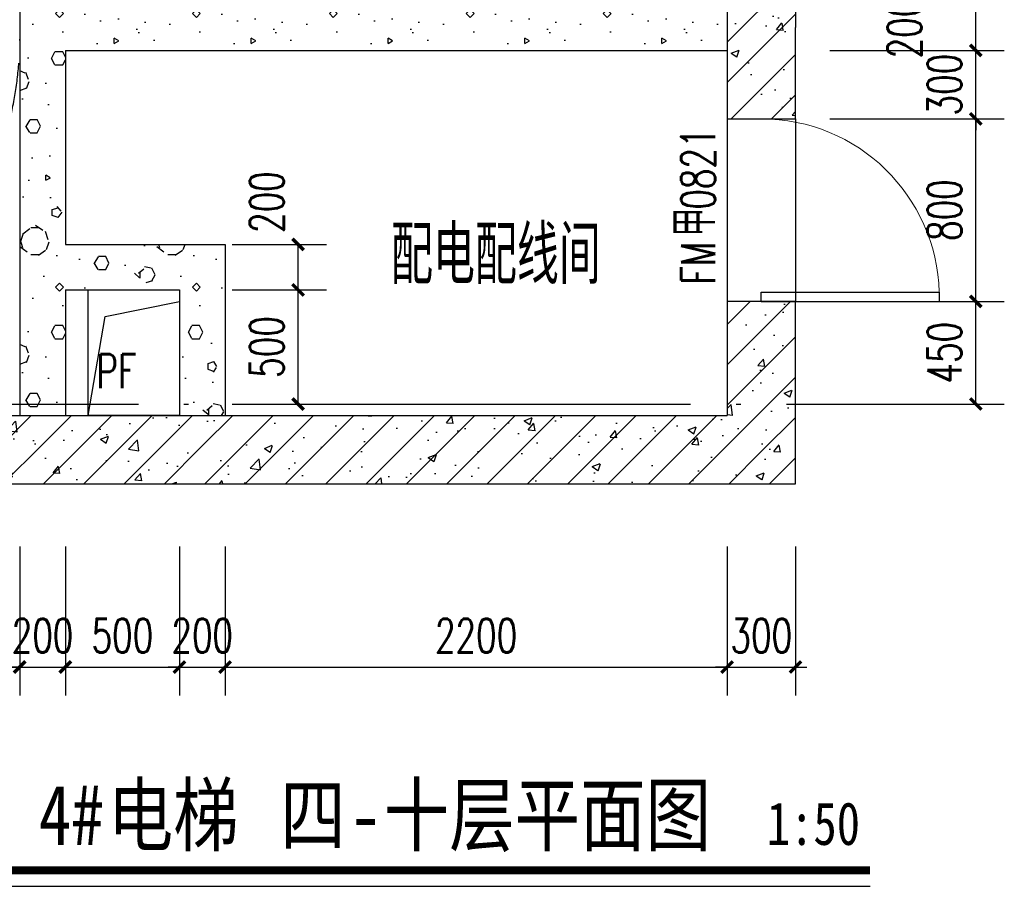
# Model space of a CAD drawing. Extents: x 797781 to 1255204, y 21234 to 1024248.
# Tile 783 of 1056: x 1171873 to 1176188, y 519144 to 522943. Entities that reach past the tile are written whole.
import ezdxf

# ---------------------------------------------------------------- set-up
doc = ezdxf.new("R2010")
doc.units = 0
doc.header["$LTSCALE"] = 1000
doc.header["$MEASUREMENT"] = 0
doc.linetypes.add('230303生产综合楼-平面图_t8$0$DASH', pattern=[0.35, 0.25, -0.1])
doc.linetypes.add('230303生产综合楼-平面图_t8$0$DOTE', pattern=[2.42, 2, -0.2, 0.02, -0.2])
for name, color, linetype in [('230303生产综合楼-平面图_t8$0$AXIS', 3, 'Continuous'), ('230303生产综合楼-平面图_t8$0$DIM_SYMB', 3, 'Continuous'), ('230303生产综合楼-平面图_t8$0$DOOR_FIRE_TEXT', 7, 'Continuous'), ('230303生产综合楼-平面图_t8$0$DOTE', 1, '230303生产综合楼-平面图_t8$0$DOTE'), ('230303生产综合楼-平面图_t8$0$H-楼板留洞', 6, 'Continuous'), ('230303生产综合楼-平面图_t8$0$PUB_DIM', 3, 'Continuous'), ('230303生产综合楼-平面图_t8$0$PUB_HATCH', 8, 'Continuous'), ('230303生产综合楼-平面图_t8$0$PUB_TEXT', 7, 'Continuous'), ('230303生产综合楼-平面图_t8$0$WALL', 40, 'Continuous'), ('230303生产综合楼-平面图_t8$0$板洞', 6, 'Continuous'), ('230303生产综合楼-平面图_t8$0$轮廓', 2, 'Continuous'), ('DOOR_FIRE', 4, 'Continuous'), ('PUB_TEXT', 7, 'Continuous')]:
    doc.layers.add(name, color=color, linetype=linetype)
doc.styles.add('230303生产综合楼-平面图_t8$0$-黑体', font='simhei.ttf', dxfattribs={"width": 0.8})
doc.styles.add('230303生产综合楼-平面图_t8$0$_TCH_DIM', font='SIMPLEX', dxfattribs={"bigfont": 'GBCBIG'})
doc.styles.add('230303生产综合楼-平面图_T8$0$_TCH_DIM_T3', font='SIMPLEX', dxfattribs={"width": 0.705882, "bigfont": 'GBCBIG'})
doc.styles.add('230303生产综合楼-平面图_t8$0$_TCH_WINDOW', font='SIMPLEX', dxfattribs={"height": 3.5, "bigfont": 'GBCBIG'})
doc.dimstyles.new('230303生产综合楼-平面图_T8$0$_TCH_ARCH&&50', dxfattribs={"dimtxt": 148.75, "dimasz": 50, "dimexe": 125, "dimexo": 150, "dimgap": 63.125, "dimtad": 1, "dimdec": 0, "dimzin": 0, "dimdsep": 46, "dimtxsty": '230303生产综合楼-平面图_T8$0$_TCH_DIM_T3', "dimblk": '230303生产综合楼-平面图_t8$0$_ArchTick', "dimcen": 0.09, "dimclrt": 7, "dimazin": 2, "dimtfac": 1, "dimtdec": 0, "dimtix": 1, "dimtmove": 2, "dimatfit": 3, "dimfxl": 1, "dimtolj": 1, "dimtzin": 0, "dimarcsym": 0})
pattern_1 = [(45, (0, 0), (-88.388348, 88.388348), []), (50, (0, 0), (358.63009, -31.37607), [37.5, -412.5]), (355, (0, 0), (-69.37567, 376.09607), [30, -330]), (100.4514, (29.9, -2.6), (289.25469, 344.71977), [31.8701, -350.57106]), (46.1842, (0, 100), (533.62052, -82.7595), [56.25, -618.75]), (96.6356, (44.47, 93.1), (467.33135, 487.05894), [47.80514, -525.8565]), (351.1842, (0, 100), (467.33097, 487.0593), [45, -495]), (21, (50, 75), (298.453526, -201.309445), [37.5, -412.5]), (326, (50, 75), (121.65767, 362.57502), [30, -330]), (71.4514, (74.87, 58.22), (420.11131, 161.26525), [31.8701, -350.57106]), (37.5, (0, 0), (6.079928, 166.446927), [0, -326, 0, -335, 0, -331.25]), (7.5, (0, 0), (131.534769, 197.205856), [0, -191, 0, -318.5, 0, -126.25]), (327.5, (-111.5, 0), (266.911218, -11.277436), [0, -125, 0, -390, 0, -517.5]), (317.5, (-161.5, 0), (291.593085, 50.05249), [0, -162.5, 0, -259, 0, -367.5])]
pattern_2 = [(0, (177, -183), (300, 600), [0, -600]), (0, (-174, -264), (300, 600), [0, -600]), (0, (21, -270), (300, 600), [0, -600]), (0, (234, -93), (300, 600), [0, -600]), (0, (-15, -300), (300, 600), [0, -600]), (0, (294, 285), (300, 600), [0, -600]), (0, (111, 237), (300, 600), [0, -600]), (0, (207, 162), (300, 600), [0, -600]), (0, (-282, 150), (300, 600), [0, -600]), (0, (12, 123), (300, 600), [0, -600]), (0, (-102, -30), (300, 600), [0, -600]), (0, (-96, -255), (300, 600), [0, -600]), (0, (129, -279), (300, 600), [0, -600]), (0, (294, -15), (300, 600), [0, -600]), (0, (-267, -108), (300, 600), [0, -600]), (0, (-216, -6), (300, 600), [0, -600]), (0, (18, -48), (300, 600), [0, -600]), (0, (-66, -135), (300, 600), [0, -600]), (0, (-114, 63), (300, 600), [0, -600]), (0, (-39, 288), (300, 600), [0, -600]), (0, (-243, -234), (300, 600), [0, -600]), (0, (87, 165), (300, 600), [0, -600]), (0, (-192, 174), (300, 600), [0, -600]), (0, (-240, 252), (300, 600), [0, -600]), (130.601294, (257.143, 97.143), (-1499.9999834, 1800.0000079), [26.34155, -11037.111]), (18.434949, (214.29, 108.57), (1499.9999945, 599.9999956), [27.10524, -3767.6279]), (90, (214.3, 82.86), (300, 600), [25.71428, -1174.28565]), (161.565051, (240, 74.29), (-1500.0000076, 599.999955), [27.10524, -3767.6279]), (53.130102, (240, 74.29), (300.000001, 600), [28.57143, -2971.4285]), (135, (262.86, -231.43), (-300.000036, 599.99996), [24.24366, -1672.8126]), (45, (228.57, -231.43), (299.999998, 599.999998), [24.24366, -1672.8126]), (135, (245.71, -248.57), (-300.000036, 599.99996), [24.24366, -1672.8126]), (45, (245.71, -248.57), (299.999998, 599.999998), [24.24366, -1672.8126]), (116.56505, (-25.7, 171.43), (-5e-05, 1199.99997), [31.94383, -638.8765]), (180, (-40, 200), (-300, 600), [34.28572, -565.71425]), (63.43495, (-88.57, 171.43), (3e-06, 1200), [31.94383, -638.8765]), (116.56505, (-74.3, 142.86), (-5e-05, 1199.99997), [31.94383, -638.8765]), (0, (-74.3, 142.86), (300, 600), [34.28572, -565.71425]), (63.43495, (-40, 142.86), (3e-06, 1200), [31.94383, -638.8765]), (107.102728, (200, -31.429), (-899.9999656, 3000.00000484), [38.86135, -16282.9025]), (143.972626, (188.57, 5.714), (-5699.9999277, 4199.9999952), [38.86135, -8122.02]), (180, (157.14, 28.6), (-300, 600), [37.14286, -562.8571]), (36.0273733, (88.57, 5.714), (5699.9999579, 4199.9999547), [38.86135, -8122.02]), (71.565051, (77.14, -28.57), (900.0000046, 2999.999995), [36.14032, -3758.5928]), (107.102728, (88.571, -65.714), (-899.9999656, 3000.00000484), [38.86135, -16282.9025]), (143.972626, (120, -88.57), (-5699.9999277, 4199.9999952), [38.86135, -8122.02]), (0, (120, -88.6), (300, 600), [37.14286, -562.8571]), (36.0273733, (157.143, -88.57), (5699.9999579, 4199.9999547), [38.86135, -8122.02]), (71.565051, (188.57, -65.71), (900.0000046, 2999.999995), [36.14032, -3758.5928]), (150.255118, (205.714, 248.57), (-900.000002, 599.9999926), [23.03502, -4814.3196]), (90, (185.7, 237.14), (300, 600), [22.85714, -1177.14275]), (29.744881, (185.714, 237.14), (900.0000005, 599.999997), [23.03502, -4814.3196]), (116.56505, (65.7, -177.14), (-5e-05, 1199.99997), [31.94383, -638.8765]), (168.690067, (51.43, -148.57), (-2700.000002, 599.999985), [29.13725, -6089.6855]), (41.185925, (0, -162.857), (7499.99995456, 6599.9999423), [30.37184, -12725.802]), (90, (0, -191.43), (300, 600), [28.57143, -1171.4285]), (138.814074, (22.857, -211.429), (-7499.9998667, 6600.00004204), [30.37184, -12725.802]), (16.6992442, (22.857, -211.429), (9899.9999255, 2999.9999686), [29.82945, -12498.5375]), (60.945396, (51.43, -202.857), (299.9999992, 599.9999947), [29.41609, -12325.3395]), (109.983106, (-185.714, 74.286), (-1500.00000565, 4199.9999889), [33.442, -14012.1975]), (155.556045, (-197.143, 105.714), (-3900.00001487, 1799.9999626), [34.52299, -14465.1315]), (24.4439547, (-260, 105.714), (3900.00000195, 1799.99999134), [34.52299, -14465.1315]), (70.0168934, (-271.429, 74.286), (1500.0000045, 4199.9999896), [33.442, -14012.1975]), (109.983106, (-260, 42.857), (-1500.00000565, 4199.9999889), [33.442, -14012.1975]), (160.016893, (-228.57, 31.43), (-1500.0000009, 599.9999727), [33.442, -6989.3775]), (19.9831065, (-228.57, 31.43), (1499.9999918, 599.999999), [33.442, -6989.3775]), (70.0168934, (-197.143, 42.857), (1500.0000045, 4199.9999896), [33.442, -14012.1975]), (122.005383, (37.14, 20), (-300.0000403, 599.9999694), [26.95423, -5633.434]), (18.434949, (-2.86, 34.29), (1499.9999945, 599.9999956), [27.10524, -3767.6279]), (90, (-2.86, 8.57), (300, 600), [25.71428, -1174.28565]), (161.565051, (22.86, 0), (-1500.0000076, 599.999955), [27.10524, -3767.6279]), (54.4623222, (22.857, 0), (2099.999997, 2999.9999955), [24.57807, -10298.2115]), (116.56505, (-137.14, -125.7), (-5e-05, 1199.99997), [31.94383, -638.8765]), (180, (-151.4, -97.14), (-300, 600), [31.42857, -568.5714]), (59.0362434, (-200, -125.714), (300.000001, 599.999997), [33.31973, -6963.822]), (120.963756, (-182.857, -154.286), (-300.000041, 599.9999724), [33.31973, -6963.822]), (0, (-182.86, -154.3), (300, 600), [31.42857, -568.5714]), (63.43495, (-151.43, -154.3), (3e-06, 1200), [31.94383, -638.8765])]

# ---------------------------------------------------------------- blocks, each defined once
blk = doc.blocks.new('230303生产综合楼-平面图_t8$0$_ArchTick')
at = {"color": 0, "linetype": 'ByBlock', "const_width": 0.3}
blk.add_lwpolyline([(-0.5, -0.5), (0.5, 0.5)], dxfattribs=at)
blk = doc.blocks.new('*D3336')
at = {"layer": '230303生产综合楼-平面图_t8$0$PUB_DIM', "color": 0, "lineweight": -2, "transparency": 16777216}
for p, q in [((1172803.7, 521957.7), (1173217.7, 521957.7)), ((1173092.7, 521757.7), (1173092.7, 521957.7)), ((1172803.7, 521757.7), (1173217.7, 521757.7))]:
    blk.add_line(p, q, dxfattribs=at)
at = {"layer": 'Defpoints', "color": 0, "transparency": 16777216}
for p in [(1172653.7, 521957.7), (1173092.7, 521957.7), (1172653.7, 521757.7)]:
    blk.add_point(p, dxfattribs=at)
at = {"layer": '230303生产综合楼-平面图_t8$0$PUB_DIM', "color": 0, "lineweight": -2, "transparency": 16777216, "xscale": 50, "yscale": 50, "zscale": 50}
for p, rotation in [((1173092.7, 521957.7), 90), ((1173092.7, 521757.7), 270)]:
    blk.add_blockref('230303生产综合楼-平面图_t8$0$_ArchTick', p, dxfattribs=dict(at, rotation=rotation))
at = {"layer": '230303生产综合楼-平面图_t8$0$PUB_DIM', "color": 7, "transparency": 16777216, "insert": (1172955.2, 522142.7), "char_height": 148.75, "attachment_point": 5, "rotation": 90, "style": '230303生产综合楼-平面图_T8$0$_TCH_DIM_T3'}
blk.add_mtext('\\A1;200', dxfattribs=at)
blk = doc.blocks.new('*D3337')
at = {"layer": '230303生产综合楼-平面图_t8$0$PUB_DIM', "color": 0, "lineweight": -2, "transparency": 16777216}
for p, q in [((1172803.7, 521757.7), (1173217.7, 521757.7)), ((1173092.7, 521257.7), (1173092.7, 521757.7)), ((1172803.7, 521257.7), (1173217.7, 521257.7))]:
    blk.add_line(p, q, dxfattribs=at)
at = {"layer": 'Defpoints', "color": 0, "transparency": 16777216}
for p in [(1172653.7, 521757.7), (1173092.7, 521757.7), (1172653.7, 521257.7)]:
    blk.add_point(p, dxfattribs=at)
at = {"layer": '230303生产综合楼-平面图_t8$0$PUB_DIM', "color": 0, "lineweight": -2, "transparency": 16777216, "xscale": 50, "yscale": 50, "zscale": 50}
for p, rotation in [((1173092.7, 521757.7), 90), ((1173092.7, 521257.7), 270)]:
    blk.add_blockref('230303生产综合楼-平面图_t8$0$_ArchTick', p, dxfattribs=dict(at, rotation=rotation))
at = {"layer": '230303生产综合楼-平面图_t8$0$PUB_DIM', "color": 7, "transparency": 16777216, "insert": (1172955.2, 521507.7), "char_height": 148.75, "attachment_point": 5, "rotation": 90, "style": '230303生产综合楼-平面图_T8$0$_TCH_DIM_T3'}
blk.add_mtext('\\A1;500', dxfattribs=at)
blk = doc.blocks.new('*D4279')
at = {"layer": '230303生产综合楼-平面图_t8$0$PUB_DIM', "color": 0, "lineweight": -2, "transparency": 16777216}
for p, q in [((1175422.6, 521707.7), (1176187.6, 521707.7)), ((1176062.6, 521257.7), (1176062.6, 521707.7)), ((1175422.6, 521257.7), (1176187.6, 521257.7))]:
    blk.add_line(p, q, dxfattribs=at)
at = {"layer": 'Defpoints', "color": 0, "transparency": 16777216}
for p in [(1175272.6, 521707.7), (1176062.6, 521707.7), (1175272.6, 521257.7)]:
    blk.add_point(p, dxfattribs=at)
at = {"layer": '230303生产综合楼-平面图_t8$0$PUB_DIM', "color": 0, "lineweight": -2, "transparency": 16777216, "xscale": 50, "yscale": 50, "zscale": 50}
for p, rotation in [((1176062.6, 521707.7), 90), ((1176062.6, 521257.7), 270)]:
    blk.add_blockref('230303生产综合楼-平面图_t8$0$_ArchTick', p, dxfattribs=dict(at, rotation=rotation))
at = {"layer": '230303生产综合楼-平面图_t8$0$PUB_DIM', "color": 7, "transparency": 16777216, "insert": (1175925.1, 521482.7), "char_height": 148.75, "attachment_point": 5, "rotation": 90, "style": '230303生产综合楼-平面图_T8$0$_TCH_DIM_T3'}
blk.add_mtext('\\A1;450', dxfattribs=at)
blk = doc.blocks.new('*D4280')
at = {"layer": '230303生产综合楼-平面图_t8$0$PUB_DIM', "color": 0, "lineweight": -2, "transparency": 16777216}
for p, q in [((1175422.6, 522507.7), (1176187.6, 522507.7)), ((1176062.6, 521707.7), (1176062.6, 522507.7)), ((1175422.6, 521707.7), (1176187.6, 521707.7))]:
    blk.add_line(p, q, dxfattribs=at)
at = {"layer": 'Defpoints', "color": 0, "transparency": 16777216}
for p in [(1175272.6, 522507.7), (1176062.6, 522507.7), (1175272.6, 521707.7)]:
    blk.add_point(p, dxfattribs=at)
at = {"layer": '230303生产综合楼-平面图_t8$0$PUB_DIM', "color": 0, "lineweight": -2, "transparency": 16777216, "xscale": 50, "yscale": 50, "zscale": 50}
for p, rotation in [((1176062.6, 522507.7), 90), ((1176062.6, 521707.7), 270)]:
    blk.add_blockref('230303生产综合楼-平面图_t8$0$_ArchTick', p, dxfattribs=dict(at, rotation=rotation))
at = {"layer": '230303生产综合楼-平面图_t8$0$PUB_DIM', "color": 7, "transparency": 16777216, "insert": (1175925.1, 522107.7), "char_height": 148.75, "attachment_point": 5, "rotation": 90, "style": '230303生产综合楼-平面图_T8$0$_TCH_DIM_T3'}
blk.add_mtext('\\A1;800', dxfattribs=at)
blk = doc.blocks.new('*D4281')
at = {"layer": '230303生产综合楼-平面图_t8$0$PUB_DIM', "color": 0, "lineweight": -2, "transparency": 16777216}
for p, q in [((1176062.6, 522807.7), (1176062.6, 522857.7)), ((1175422.6, 522807.7), (1176187.6, 522807.7)), ((1176062.6, 522507.7), (1176062.6, 522807.7)), ((1175422.6, 522507.7), (1176187.6, 522507.7)), ((1176062.6, 522507.7), (1176062.6, 522457.7))]:
    blk.add_line(p, q, dxfattribs=at)
at = {"layer": 'Defpoints', "color": 0, "transparency": 16777216}
for p in [(1175272.6, 522807.7), (1176062.6, 522807.7), (1175272.6, 522507.7)]:
    blk.add_point(p, dxfattribs=at)
at = {"layer": '230303生产综合楼-平面图_t8$0$PUB_DIM', "color": 0, "lineweight": -2, "transparency": 16777216, "xscale": 50, "yscale": 50, "zscale": 50}
for p, rotation in [((1176062.6, 522807.7), 270), ((1176062.6, 522507.7), 90)]:
    blk.add_blockref('230303生产综合楼-平面图_t8$0$_ArchTick', p, dxfattribs=dict(at, rotation=rotation))
at = {"layer": '230303生产综合楼-平面图_t8$0$PUB_DIM', "color": 7, "transparency": 16777216, "insert": (1175925.1, 522657.7), "char_height": 148.75, "attachment_point": 5, "rotation": 90, "style": '230303生产综合楼-平面图_T8$0$_TCH_DIM_T3'}
blk.add_mtext('\\A1;300', dxfattribs=at)
blk = doc.blocks.new('*D4282')
at = {"layer": '230303生产综合楼-平面图_t8$0$PUB_DIM', "color": 0, "lineweight": -2, "transparency": 16777216}
for p, q in [((1175422.6, 523007.7), (1176187.6, 523007.7)), ((1176062.6, 522807.7), (1176062.6, 523007.7)), ((1175422.6, 522807.7), (1176187.6, 522807.7))]:
    blk.add_line(p, q, dxfattribs=at)
at = {"layer": 'Defpoints', "color": 0, "transparency": 16777216}
for p in [(1175272.6, 523007.7), (1176062.6, 523007.7), (1175272.6, 522807.7)]:
    blk.add_point(p, dxfattribs=at)
at = {"layer": '230303生产综合楼-平面图_t8$0$PUB_DIM', "color": 0, "lineweight": -2, "transparency": 16777216, "xscale": 50, "yscale": 50, "zscale": 50}
for p, rotation in [((1176062.6, 523007.7), 90), ((1176062.6, 522807.7), 270)]:
    blk.add_blockref('230303生产综合楼-平面图_t8$0$_ArchTick', p, dxfattribs=dict(at, rotation=rotation))
at = {"layer": '230303生产综合楼-平面图_t8$0$PUB_DIM', "color": 7, "transparency": 16777216, "insert": (1175750.1, 522907.7), "char_height": 148.75, "attachment_point": 5, "rotation": 90, "style": '230303生产综合楼-平面图_T8$0$_TCH_DIM_T3'}
blk.add_mtext('\\A1;200', dxfattribs=at)
blk = doc.blocks.new('*D4299')
at = {"layer": '230303生产综合楼-平面图_t8$0$AXIS', "color": 0, "lineweight": -2, "transparency": 16777216}
for p, q in [((1168972.7, 520633.7), (1168972.7, 519979.8)), ((1171872.7, 520633.7), (1171872.7, 519979.8)), ((1168972.7, 520104.8), (1171872.7, 520104.8))]:
    blk.add_line(p, q, dxfattribs=at)
at = {"layer": 'Defpoints', "color": 0, "transparency": 16777216}
for p in [(1168972.7, 520783.7), (1171872.7, 520783.7), (1171872.7, 520104.8)]:
    blk.add_point(p, dxfattribs=at)
at = {"layer": '230303生产综合楼-平面图_t8$0$AXIS', "color": 0, "lineweight": -2, "transparency": 16777216, "xscale": 50, "yscale": 50, "zscale": 50, "rotation": 180}
blk.add_blockref('230303生产综合楼-平面图_t8$0$_ArchTick', (1168972.7, 520104.8), dxfattribs=at)
at = {"layer": '230303生产综合楼-平面图_t8$0$AXIS', "color": 0, "lineweight": -2, "transparency": 16777216, "xscale": 50, "yscale": 50, "zscale": 50}
blk.add_blockref('230303生产综合楼-平面图_t8$0$_ArchTick', (1171872.7, 520104.8), dxfattribs=at)
at = {"layer": '230303生产综合楼-平面图_t8$0$AXIS', "color": 7, "transparency": 16777216, "insert": (1170422.7, 520242.3), "char_height": 148.75, "attachment_point": 5, "style": '230303生产综合楼-平面图_T8$0$_TCH_DIM_T3'}
blk.add_mtext('\\A1;2900', dxfattribs=at)
blk = doc.blocks.new('*D4300')
at = {"layer": '230303生产综合楼-平面图_t8$0$AXIS', "color": 0, "lineweight": -2, "transparency": 16777216}
for p, q in [((1171872.7, 520633.7), (1171872.7, 519979.8)), ((1172072.7, 520633.7), (1172072.7, 519979.8)), ((1171872.7, 520104.8), (1171822.7, 520104.8)), ((1171872.7, 520104.8), (1172072.7, 520104.8)), ((1172072.7, 520104.8), (1172122.7, 520104.8))]:
    blk.add_line(p, q, dxfattribs=at)
at = {"layer": 'Defpoints', "color": 0, "transparency": 16777216}
for p in [(1171872.7, 520783.7), (1172072.7, 520783.7), (1172072.7, 520104.8)]:
    blk.add_point(p, dxfattribs=at)
at = {"layer": '230303生产综合楼-平面图_t8$0$AXIS', "color": 0, "lineweight": -2, "transparency": 16777216, "xscale": 50, "yscale": 50, "zscale": 50}
blk.add_blockref('230303生产综合楼-平面图_t8$0$_ArchTick', (1171872.7, 520104.8), dxfattribs=at)
at = {"layer": '230303生产综合楼-平面图_t8$0$AXIS', "color": 0, "lineweight": -2, "transparency": 16777216, "xscale": 50, "yscale": 50, "zscale": 50, "rotation": 180}
blk.add_blockref('230303生产综合楼-平面图_t8$0$_ArchTick', (1172072.7, 520104.8), dxfattribs=at)
at = {"layer": '230303生产综合楼-平面图_t8$0$AXIS', "color": 7, "transparency": 16777216, "insert": (1171972.7, 520242.3), "char_height": 148.75, "attachment_point": 5, "style": '230303生产综合楼-平面图_T8$0$_TCH_DIM_T3'}
blk.add_mtext('\\A1;200', dxfattribs=at)
blk = doc.blocks.new('*D4301')
at = {"layer": '230303生产综合楼-平面图_t8$0$AXIS', "color": 0, "lineweight": -2, "transparency": 16777216}
for p, q in [((1172072.7, 520633.7), (1172072.7, 519979.8)), ((1172572.7, 520633.7), (1172572.7, 519979.8)), ((1172072.7, 520104.8), (1172572.7, 520104.8))]:
    blk.add_line(p, q, dxfattribs=at)
at = {"layer": 'Defpoints', "color": 0, "transparency": 16777216}
for p in [(1172072.7, 520783.7), (1172572.7, 520783.7), (1172572.7, 520104.8)]:
    blk.add_point(p, dxfattribs=at)
at = {"layer": '230303生产综合楼-平面图_t8$0$AXIS', "color": 0, "lineweight": -2, "transparency": 16777216, "xscale": 50, "yscale": 50, "zscale": 50, "rotation": 180}
blk.add_blockref('230303生产综合楼-平面图_t8$0$_ArchTick', (1172072.7, 520104.8), dxfattribs=at)
at = {"layer": '230303生产综合楼-平面图_t8$0$AXIS', "color": 0, "lineweight": -2, "transparency": 16777216, "xscale": 50, "yscale": 50, "zscale": 50}
blk.add_blockref('230303生产综合楼-平面图_t8$0$_ArchTick', (1172572.7, 520104.8), dxfattribs=at)
at = {"layer": '230303生产综合楼-平面图_t8$0$AXIS', "color": 7, "transparency": 16777216, "insert": (1172322.7, 520242.3), "char_height": 148.75, "attachment_point": 5, "style": '230303生产综合楼-平面图_T8$0$_TCH_DIM_T3'}
blk.add_mtext('\\A1;500', dxfattribs=at)
blk = doc.blocks.new('*D4302')
at = {"layer": '230303生产综合楼-平面图_t8$0$AXIS', "color": 0, "lineweight": -2, "transparency": 16777216}
for p, q in [((1172572.7, 520633.7), (1172572.7, 519979.8)), ((1172772.7, 520633.7), (1172772.7, 519979.8)), ((1172572.7, 520104.8), (1172522.7, 520104.8)), ((1172572.7, 520104.8), (1172772.7, 520104.8)), ((1172772.7, 520104.8), (1172822.7, 520104.8))]:
    blk.add_line(p, q, dxfattribs=at)
at = {"layer": 'Defpoints', "color": 0, "transparency": 16777216}
for p in [(1172572.7, 520783.7), (1172772.7, 520783.7), (1172772.7, 520104.8)]:
    blk.add_point(p, dxfattribs=at)
at = {"layer": '230303生产综合楼-平面图_t8$0$AXIS', "color": 0, "lineweight": -2, "transparency": 16777216, "xscale": 50, "yscale": 50, "zscale": 50}
blk.add_blockref('230303生产综合楼-平面图_t8$0$_ArchTick', (1172572.7, 520104.8), dxfattribs=at)
at = {"layer": '230303生产综合楼-平面图_t8$0$AXIS', "color": 0, "lineweight": -2, "transparency": 16777216, "xscale": 50, "yscale": 50, "zscale": 50, "rotation": 180}
blk.add_blockref('230303生产综合楼-平面图_t8$0$_ArchTick', (1172772.7, 520104.8), dxfattribs=at)
at = {"layer": '230303生产综合楼-平面图_t8$0$AXIS', "color": 7, "transparency": 16777216, "insert": (1172672.7, 520242.3), "char_height": 148.75, "attachment_point": 5, "style": '230303生产综合楼-平面图_T8$0$_TCH_DIM_T3'}
blk.add_mtext('\\A1;200', dxfattribs=at)
blk = doc.blocks.new('*D4303')
at = {"layer": '230303生产综合楼-平面图_t8$0$AXIS', "color": 0, "lineweight": -2, "transparency": 16777216}
for p, q in [((1172772.7, 520633.7), (1172772.7, 519979.8)), ((1174972.6, 520633.7), (1174972.6, 519979.8)), ((1172772.7, 520104.8), (1174972.6, 520104.8))]:
    blk.add_line(p, q, dxfattribs=at)
at = {"layer": 'Defpoints', "color": 0, "transparency": 16777216}
for p in [(1172772.7, 520783.7), (1174972.6, 520783.7), (1174972.6, 520104.8)]:
    blk.add_point(p, dxfattribs=at)
at = {"layer": '230303生产综合楼-平面图_t8$0$AXIS', "color": 0, "lineweight": -2, "transparency": 16777216, "xscale": 50, "yscale": 50, "zscale": 50, "rotation": 180}
blk.add_blockref('230303生产综合楼-平面图_t8$0$_ArchTick', (1172772.7, 520104.8), dxfattribs=at)
at = {"layer": '230303生产综合楼-平面图_t8$0$AXIS', "color": 0, "lineweight": -2, "transparency": 16777216, "xscale": 50, "yscale": 50, "zscale": 50}
blk.add_blockref('230303生产综合楼-平面图_t8$0$_ArchTick', (1174972.6, 520104.8), dxfattribs=at)
at = {"layer": '230303生产综合楼-平面图_t8$0$AXIS', "color": 7, "transparency": 16777216, "insert": (1173872.7, 520242.3), "char_height": 148.75, "attachment_point": 5, "style": '230303生产综合楼-平面图_T8$0$_TCH_DIM_T3'}
blk.add_mtext('\\A1;2200', dxfattribs=at)
blk = doc.blocks.new('*D4304')
at = {"layer": '230303生产综合楼-平面图_t8$0$AXIS', "color": 0, "lineweight": -2, "transparency": 16777216}
for p, q in [((1174972.6, 520633.7), (1174972.6, 519979.8)), ((1175272.7, 520633.7), (1175272.7, 519979.8)), ((1174972.6, 520104.8), (1174922.6, 520104.8)), ((1174972.6, 520104.8), (1175272.7, 520104.8)), ((1175272.7, 520104.8), (1175322.7, 520104.8))]:
    blk.add_line(p, q, dxfattribs=at)
at = {"layer": 'Defpoints', "color": 0, "transparency": 16777216}
for p in [(1174972.6, 520783.7), (1175272.7, 520783.7), (1175272.7, 520104.8)]:
    blk.add_point(p, dxfattribs=at)
at = {"layer": '230303生产综合楼-平面图_t8$0$AXIS', "color": 0, "lineweight": -2, "transparency": 16777216, "xscale": 50, "yscale": 50, "zscale": 50}
blk.add_blockref('230303生产综合楼-平面图_t8$0$_ArchTick', (1174972.6, 520104.8), dxfattribs=at)
at = {"layer": '230303生产综合楼-平面图_t8$0$AXIS', "color": 0, "lineweight": -2, "transparency": 16777216, "xscale": 50, "yscale": 50, "zscale": 50, "rotation": 180}
blk.add_blockref('230303生产综合楼-平面图_t8$0$_ArchTick', (1175272.7, 520104.8), dxfattribs=at)
at = {"layer": '230303生产综合楼-平面图_t8$0$AXIS', "color": 7, "transparency": 16777216, "insert": (1175122.7, 520242.3), "char_height": 148.75, "attachment_point": 5, "style": '230303生产综合楼-平面图_T8$0$_TCH_DIM_T3'}
blk.add_mtext('\\A1;300', dxfattribs=at)
blk = doc.blocks.new('$DorLib2D$00000001')
for p, q in [((0.45, 0.975), (0.5, 0.975)), ((0.45, 0), (0.45, 0.975)), ((0.5, 0), (0.5, 0.975)), ((0.5, 0), (0.45, 0))]:
    blk.add_line(p, q)
at = {"lineweight": 13}
blk.add_arc((0.475, 0), 0.975, 91.4693, 180, dxfattribs=at)

msp = doc.modelspace()

# ---------------------------------------------------------------- hatches: boundary and pattern name
at = {"layer": '230303生产综合楼-平面图_t8$0$PUB_HATCH'}
h = msp.add_hatch(dxfattribs=at)
h.set_pattern_fill('加气混凝土', color=256, scale=50, style=0)
h.set_pattern_definition(pattern_2)
h.paths.add_polyline_path([(1172006, 525607.7), (1171872.7, 525607.7), (1171872.7, 522907.7), (1172006, 522907.7), (1172072.7, 523007.7), (1172072.7, 525507.7)])
h = msp.add_hatch(dxfattribs=at)
h.set_pattern_fill('钢筋混凝土', color=256, scale=50, style=0)
h.set_pattern_definition(pattern_1)
h.paths.add_polyline_path([(1175272.6, 525607.7), (1174972.6, 525607.7), (1174972.6, 522907.7), (1175272.6, 522907.7)])
h = msp.add_hatch(dxfattribs=at)
h.set_pattern_fill('加气混凝土', color=256, scale=50, style=0)
h.set_pattern_definition(pattern_2)
h.paths.add_polyline_path([(1172006, 522907.7), (1172072.7, 522807.7), (1174972.6, 522807.7), (1174972.6, 523007.7), (1172072.7, 523007.7)])
h = msp.add_hatch(dxfattribs=at)
h.set_pattern_fill('加气混凝土', color=256, scale=50, style=0)
h.set_pattern_definition(pattern_2)
h.paths.add_polyline_path([(1172006, 522907.7), (1171872.7, 522907.7), (1171872.7, 521857.7), (1172006, 521857.7), (1172072.7, 521957.7), (1172072.7, 522807.7)])
h = msp.add_hatch(dxfattribs=at)
h.set_pattern_fill('钢筋混凝土', color=256, scale=50, style=0)
h.set_pattern_definition(pattern_1)
h.paths.add_polyline_path([(1174972.6, 522907.7), (1174972.6, 522507.7), (1175272.6, 522507.7), (1175272.6, 522907.7)])
h = msp.add_hatch(dxfattribs=at)
h.set_pattern_fill('加气混凝土', color=256, scale=50, style=0)
h.set_pattern_definition(pattern_2)
h.paths.add_polyline_path([(1172006, 521857.7), (1172072.7, 521757.7), (1172572.7, 521757.7), (1172772.7, 521957.7), (1172072.7, 521957.7)])
h = msp.add_hatch(dxfattribs=at)
h.set_pattern_fill('加气混凝土', color=256, scale=50, style=0)
h.set_pattern_definition(pattern_2)
h.paths.add_polyline_path([(1172772.7, 521957.7), (1172572.7, 521757.7), (1172572.7, 521207.7), (1172772.7, 521207.7)])
h = msp.add_hatch(dxfattribs=at)
h.set_pattern_fill('加气混凝土', color=256, scale=50, style=0)
h.set_pattern_definition(pattern_2)
h.paths.add_polyline_path([(1172006, 521857.7), (1171872.7, 521857.7), (1171872.7, 521207.7), (1172072.7, 521207.7), (1172072.7, 521757.7)])
h = msp.add_hatch(dxfattribs=at)
h.set_pattern_fill('钢筋混凝土', color=256, scale=50, style=0)
h.set_pattern_definition(pattern_1)
h.paths.add_polyline_path([(1175272.6, 520907.7), (1175272.6, 521707.7), (1174972.6, 521707.7), (1174972.6, 521207.7)])
h = msp.add_hatch(dxfattribs=at)
h.set_pattern_fill('钢筋混凝土', color=256, scale=50, style=0)
h.set_pattern_definition(pattern_1)
h.paths.add_polyline_path([(1169322.7, 521207.7), (1169322.7, 520907.7), (1171972.7, 520907.7), (1171972.7, 521207.7)])
h = msp.add_hatch(dxfattribs=at)
h.set_pattern_fill('钢筋混凝土', color=256, scale=50, style=0)
h.set_pattern_definition(pattern_1)
h.paths.add_polyline_path([(1171972.7, 521207.7), (1171972.7, 520907.7), (1172672.7, 520907.7), (1172672.7, 521207.7)])
h = msp.add_hatch(dxfattribs=at)
h.set_pattern_fill('钢筋混凝土', color=256, scale=50, style=0)
h.set_pattern_definition(pattern_1)
h.paths.add_polyline_path([(1172672.7, 521207.7), (1172672.7, 520907.7), (1175272.6, 520907.7), (1174972.6, 521207.7)])

# ---------------------------------------------------------------- linework, layer by layer
at = {"layer": '230303生产综合楼-平面图_t8$0$DIM_SYMB', "const_width": 35}
msp.add_lwpolyline([(1170746.1, 519213.5), (1175599.2, 519213.5)], dxfattribs=at)
at = {"layer": '230303生产综合楼-平面图_t8$0$DIM_SYMB'}
msp.add_lwpolyline([(1170746.1, 519143.5), (1175599.2, 519143.5)], dxfattribs=at)
at = {"layer": '230303生产综合楼-平面图_t8$0$DOTE'}
msp.add_line((1167972.7, 521257.7), (1176054.1, 521257.7), dxfattribs=at)
at = {"layer": '230303生产综合楼-平面图_t8$0$H-楼板留洞'}
msp.add_lwpolyline([(1172172.7, 521757.7), (1172572.7, 521757.7), (1172572.7, 521207.7), (1172172.7, 521207.7)], close=True, dxfattribs=at)
at = {"layer": '230303生产综合楼-平面图_t8$0$WALL'}
for p, q in [((1171872.7, 525607.7), (1171872.7, 522907.7)), ((1174972.6, 525607.7), (1174972.6, 522907.7)), ((1175272.6, 525607.7), (1175272.6, 522907.7)), ((1171872.7, 522907.7), (1171872.7, 521857.7)), ((1174972.6, 522907.7), (1174972.6, 522507.7)), ((1175272.6, 522507.7), (1175272.6, 522907.7)), ((1172072.7, 522807.7), (1172072.7, 521957.7)), ((1172072.7, 522807.7), (1174972.6, 522807.7)), ((1174972.6, 522507.7), (1175272.6, 522507.7)), ((1172072.7, 521957.7), (1172772.7, 521957.7)), ((1172772.7, 521957.7), (1172772.7, 521207.7)), ((1171872.7, 521857.7), (1171872.7, 521207.7)), ((1172072.7, 521757.7), (1172072.7, 521207.7)), ((1172072.7, 521757.7), (1172572.7, 521757.7)), ((1172572.7, 521757.7), (1172572.7, 521207.7)), ((1175272.6, 521707.7), (1174972.6, 521707.7)), ((1174972.6, 521707.7), (1174972.6, 521207.7)), ((1175272.6, 520907.7), (1175272.6, 521707.7)), ((1169322.7, 521207.7), (1171972.7, 521207.7)), ((1171972.7, 521207.7), (1172672.7, 521207.7)), ((1172672.7, 521207.7), (1174972.6, 521207.7)), ((1169322.7, 520907.7), (1171972.7, 520907.7)), ((1171972.7, 520907.7), (1172672.7, 520907.7)), ((1172672.7, 520907.7), (1175272.6, 520907.7))]:
    msp.add_line(p, q, dxfattribs=at)
at = {"layer": '230303生产综合楼-平面图_t8$0$板洞'}
msp.add_lwpolyline([(1172172.7, 521207.7), (1172247.5, 521641.7), (1172572.7, 521707.7)], dxfattribs=at)
at = {"layer": '230303生产综合楼-平面图_t8$0$轮廓', "linetype": '230303生产综合楼-平面图_t8$0$DASH'}
msp.add_arc((1170422.7, 522857.7), 1450, 180.0013, 359.9987, dxfattribs=at)
at = {"layer": 'DOOR_FIRE'}
for p, q in [((1174972.6, 522507.7), (1174972.6, 521707.7)), ((1175272.6, 522507.7), (1175272.6, 521707.7))]:
    msp.add_line(p, q, dxfattribs=at)

# ---------------------------------------------------------------- block references
at = {"layer": 'DOOR_FIRE', "xscale": 800, "yscale": 800, "zscale": 300, "rotation": 270.0000000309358}
msp.add_blockref('$DorLib2D$00000001', (1175122.6, 522107.7), dxfattribs=at)

# ---------------------------------------------------------------- texts
at = {"layer": '230303生产综合楼-平面图_t8$0$DOOR_FIRE_TEXT', "style": '230303生产综合楼-平面图_t8$0$_TCH_WINDOW', "width": 0.705882}
for s, p in [('0821', (1174920.2, 522109.8)), ('FM', (1174920.2, 521780.6))]:
    msp.add_text(s, height=148.75, rotation=90, dxfattribs=at).set_placement(p)
at = {"layer": '230303生产综合楼-平面图_t8$0$DOOR_FIRE_TEXT', "style": '230303生产综合楼-平面图_t8$0$_TCH_WINDOW'}
msp.add_text('甲', height=178.7, rotation=90, dxfattribs=at).set_placement((1174920.2, 521990.6))
at = {"layer": '230303生产综合楼-平面图_t8$0$PUB_TEXT', "style": '230303生产综合楼-平面图_t8$0$_TCH_DIM'}
msp.add_text('配电配线间', height=255.32, dxfattribs=at).set_placement((1173499.9, 521783.3))
at = {"layer": '230303生产综合楼-平面图_t8$0$PUB_TEXT', "style": '230303生产综合楼-平面图_t8$0$_TCH_DIM', "width": 0.705882}
msp.add_text('PF', height=148.75, dxfattribs=at).set_placement((1172209, 521327.9))
at = {"layer": 'PUB_TEXT', "style": '230303生产综合楼-平面图_t8$0$-黑体', "width": 0.8}
for s, height, p in [('电梯', 262.87, (1172258.3, 519324.9)), ('十层平面图', 262.87, (1173468.1, 519324.9)), ('4#', 262.87, (1171955.9, 519324.9)), ('四', 262.9, (1173014.5, 519324.9)), ('1:50', 187.76, (1175146.7, 519324.9)), ('-', 262.9, (1173316.9, 519324.9))]:
    msp.add_text(s, height=height, dxfattribs=at).set_placement(p)

# ---------------------------------------------------------------- dimensions: what is measured, and where the dimension line sits
at = {"layer": '230303生产综合楼-平面图_t8$0$AXIS'}
for p1, p2, picture, middle in [((1168972.7, 520783.7), (1171872.7, 520783.7), '*D4299', (1170422.7, 520242.3)), ((1171872.7, 520783.7), (1172072.7, 520783.7), '*D4300', (1171972.7, 520242.3)), ((1172072.7, 520783.7), (1172572.7, 520783.7), '*D4301', (1172322.7, 520242.3)), ((1172572.7, 520783.7), (1172772.7, 520783.7), '*D4302', (1172672.7, 520242.3)), ((1172772.7, 520783.7), (1174972.6, 520783.7), '*D4303', (1173872.7, 520242.3)), ((1174972.6, 520783.7), (1175272.7, 520783.7), '*D4304', (1175122.7, 520242.3))]:
    dim = msp.add_aligned_dim(p1=p1, p2=p2, distance=-678.9, dimstyle='230303生产综合楼-平面图_T8$0$_TCH_ARCH&&50', dxfattribs=at)
    dim.commit()
    dim.dimension.update_dxf_attribs({"geometry": picture, "text_midpoint": middle})
at = {"layer": '230303生产综合楼-平面图_t8$0$PUB_DIM'}
for base, p1, p2, picture, middle in [((1176062.6, 523007.7), (1175272.6, 522807.7), (1175272.6, 523007.7), '*D4282', (1175750.1, 522907.7)), ((1173092.7, 521957.7), (1172653.7, 521757.7), (1172653.7, 521957.7), '*D3336', (1172955.2, 522142.7))]:
    dim = msp.add_linear_dim(base=base, p1=p1, p2=p2, angle=90, dimstyle='230303生产综合楼-平面图_T8$0$_TCH_ARCH&&50', dxfattribs=at)
    dim.commit()
    dim.dimension.update_dxf_attribs({"geometry": picture, "text_midpoint": middle, "dimtype": 161})
for p1, p2, distance, picture, middle in [((1175272.6, 522507.7), (1175272.6, 522807.7), -789.9, '*D4281', (1175925.1, 522657.7)), ((1175272.6, 521707.7), (1175272.6, 522507.7), -789.9, '*D4280', (1175925.1, 522107.7)), ((1172653.7, 521257.7), (1172653.7, 521757.7), -439, '*D3337', (1172955.2, 521507.7)), ((1175272.6, 521257.7), (1175272.6, 521707.7), -789.9, '*D4279', (1175925.1, 521482.7))]:
    dim = msp.add_aligned_dim(p1=p1, p2=p2, distance=distance, dimstyle='230303生产综合楼-平面图_T8$0$_TCH_ARCH&&50', dxfattribs=at)
    dim.commit()
    dim.dimension.update_dxf_attribs({"geometry": picture, "text_midpoint": middle})

doc.saveas('drawing.dxf')
